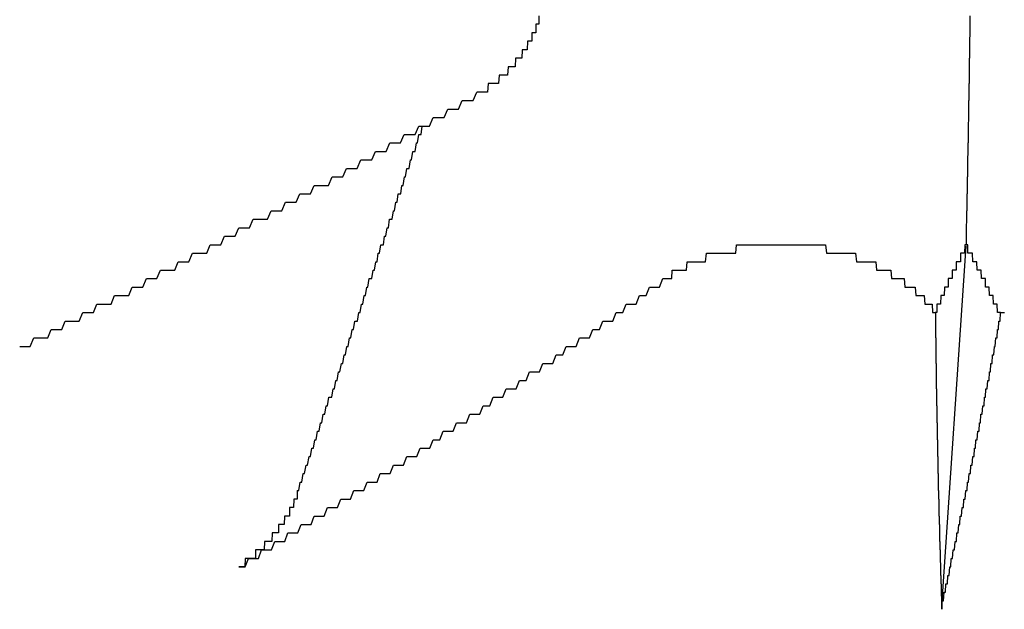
# Model space of a CAD drawing. Extents: x 1107 to 4046, y 937 to 3355.
# Tile 596 of 656: x 2189.418 to 2190.579, y 2701.203 to 2701.899. Entities that reach past the tile are written whole.
import ezdxf

# ---------------------------------------------------------------- set-up
doc = ezdxf.new("R2010")
doc.units = 0
doc.layers.add('KF_VIDA_L___C_REAR', color=7, linetype='CONTINUOUS')

# ---------------------------------------------------------------- blocks, each defined once
blk = doc.blocks.new('KF_VIDA_L___C_REAR')
at = {"layer": 'KF_VIDA_L___C_REAR'}
blk.add_line((3.526091, 1011.993546), (3.555101, 1012.418269), dxfattribs=at)
for points in [[(3.5551, 1012.42, 0), (3.5552, 1012.42, 0), (3.55529, 1012.43, 0), (3.55538, 1012.43, 0), (3.55548, 1012.44, 0), (3.55557, 1012.44, 0), (3.55566, 1012.45, 0), (3.55575, 1012.45, 0), (3.55585, 1012.45, 0), (3.55594, 1012.46, 0), (3.55603, 1012.46, 0), (3.55612, 1012.47, 0), (3.5562, 1012.47, 0), (3.55629, 1012.48, 0), (3.55638, 1012.48, 0), (3.55647, 1012.49, 0), (3.55655, 1012.49, 0), (3.55664, 1012.5, 0), (3.55672, 1012.5, 0), (3.55681, 1012.5, 0), (3.55689, 1012.51, 0), (3.55698, 1012.51, 0), (3.55706, 1012.52, 0), (3.55714, 1012.52, 0), (3.55722, 1012.53, 0), (3.55731, 1012.53, 0), (3.55739, 1012.54, 0), (3.55747, 1012.54, 0), (3.55755, 1012.54, 0), (3.55763, 1012.55, 0), (3.5577, 1012.55, 0), (3.55778, 1012.56, 0), (3.55786, 1012.56, 0), (3.55794, 1012.57, 0), (3.55801, 1012.57, 0), (3.55809, 1012.58, 0), (3.55817, 1012.58, 0), (3.55824, 1012.58, 0), (3.55831, 1012.59, 0), (3.55839, 1012.59, 0), (3.55846, 1012.6, 0), (3.55853, 1012.6, 0), (3.55861, 1012.61, 0), (3.55868, 1012.61, 0), (3.55875, 1012.61, 0), (3.55882, 1012.62, 0), (3.55889, 1012.62, 0), (3.55896, 1012.63, 0), (3.55903, 1012.63, 0), (3.5591, 1012.64, 0), (3.55916, 1012.64, 0), (3.55923, 1012.64, 0), (3.5593, 1012.65, 0), (3.55937, 1012.65, 0), (3.55943, 1012.66, 0), (3.5595, 1012.66, 0), (3.55956, 1012.67, 0), (3.55963, 1012.67, 0), (3.55969, 1012.67, 0), (3.55975, 1012.68, 0), (3.55982, 1012.68, 0), (3.55988, 1012.69, 0)], [(3.05099, 1012.69, 0), (3.05078, 1012.68, 0), (3.05056, 1012.68, 0), (3.05033, 1012.68, 0), (3.05011, 1012.68, 0), (3.04988, 1012.68, 0), (3.04964, 1012.68, 0), (3.04941, 1012.68, 0), (3.04917, 1012.68, 0), (3.04893, 1012.68, 0), (3.04868, 1012.68, 0), (3.04843, 1012.68, 0), (3.04818, 1012.68, 0), (3.04793, 1012.68, 0), (3.04767, 1012.68, 0), (3.04741, 1012.68, 0), (3.04714, 1012.67, 0), (3.04687, 1012.67, 0), (3.0466, 1012.67, 0), (3.04633, 1012.67, 0), (3.04605, 1012.67, 0), (3.04577, 1012.67, 0), (3.04549, 1012.67, 0), (3.0452, 1012.67, 0), (3.04491, 1012.67, 0), (3.04462, 1012.67, 0), (3.04432, 1012.67, 0), (3.04402, 1012.67, 0), (3.04372, 1012.67, 0), (3.04341, 1012.67, 0), (3.0431, 1012.67, 0), (3.04279, 1012.67, 0), (3.04247, 1012.66, 0), (3.04216, 1012.66, 0), (3.04183, 1012.66, 0), (3.04151, 1012.66, 0), (3.04118, 1012.66, 0), (3.04085, 1012.66, 0), (3.04051, 1012.66, 0), (3.04018, 1012.66, 0), (3.03983, 1012.66, 0), (3.03949, 1012.66, 0), (3.03914, 1012.66, 0), (3.03879, 1012.66, 0), (3.03844, 1012.66, 0), (3.03808, 1012.66, 0), (3.03772, 1012.66, 0), (3.03736, 1012.66, 0), (3.03699, 1012.65, 0), (3.03662, 1012.65, 0), (3.03625, 1012.65, 0), (3.03587, 1012.65, 0), (3.03549, 1012.65, 0), (3.03511, 1012.65, 0), (3.03473, 1012.65, 0), (3.03434, 1012.65, 0), (3.03395, 1012.65, 0), (3.03355, 1012.65, 0), (3.03316, 1012.65, 0), (3.03276, 1012.65, 0), (3.03235, 1012.65, 0), (3.03195, 1012.65, 0), (3.03154, 1012.65, 0), (3.03112, 1012.65, 0), (3.03071, 1012.64, 0), (3.03029, 1012.64, 0), (3.02987, 1012.64, 0), (3.02945, 1012.64, 0), (3.02902, 1012.64, 0), (3.02859, 1012.64, 0), (3.02816, 1012.64, 0), (3.02772, 1012.64, 0), (3.02729, 1012.64, 0), (3.02685, 1012.64, 0), (3.0264, 1012.64, 0), (3.02596, 1012.64, 0), (3.02551, 1012.64, 0), (3.02506, 1012.64, 0), (3.02461, 1012.64, 0), (3.02415, 1012.64, 0), (3.02369, 1012.64, 0), (3.02323, 1012.64, 0), (3.02277, 1012.63, 0), (3.0223, 1012.63, 0), (3.02183, 1012.63, 0), (3.02136, 1012.63, 0), (3.02089, 1012.63, 0), (3.02041, 1012.63, 0), (3.01993, 1012.63, 0), (3.01945, 1012.63, 0), (3.01897, 1012.63, 0), (3.01848, 1012.63, 0), (3.01799, 1012.63, 0), (3.0175, 1012.63, 0), (3.01701, 1012.63, 0), (3.01651, 1012.63, 0), (3.01602, 1012.63, 0), (3.01552, 1012.63, 0), (3.01502, 1012.63, 0), (3.01451, 1012.63, 0), (3.01401, 1012.62, 0), (3.0135, 1012.62, 0), (3.01299, 1012.62, 0), (3.01247, 1012.62, 0), (3.01196, 1012.62, 0), (3.01144, 1012.62, 0), (3.01092, 1012.62, 0), (3.0104, 1012.62, 0), (3.00988, 1012.62, 0), (3.00935, 1012.62, 0), (3.00883, 1012.62, 0), (3.0083, 1012.62, 0), (3.00777, 1012.62, 0), (3.00723, 1012.62, 0), (3.0067, 1012.62, 0), (3.00616, 1012.62, 0), (3.00562, 1012.62, 0), (3.00508, 1012.62, 0), (3.00454, 1012.62, 0), (3.004, 1012.62, 0), (3.00345, 1012.61, 0), (3.0029, 1012.61, 0), (3.00235, 1012.61, 0), (3.0018, 1012.61, 0), (3.00125, 1012.61, 0), (3.00069, 1012.61, 0), (3.00014, 1012.61, 0), (2.99958, 1012.61, 0), (2.99902, 1012.61, 0), (2.99846, 1012.61, 0), (2.99789, 1012.61, 0), (2.99733, 1012.61, 0), (2.99676, 1012.61, 0), (2.9962, 1012.61, 0), (2.99563, 1012.61, 0), (2.99505, 1012.61, 0), (2.99448, 1012.61, 0), (2.99391, 1012.61, 0), (2.99333, 1012.61, 0), (2.99276, 1012.61, 0), (2.99218, 1012.61, 0), (2.9916, 1012.61, 0), (2.99102, 1012.61, 0), (2.99044, 1012.6, 0), (2.98985, 1012.6, 0), (2.98927, 1012.6, 0), (2.98868, 1012.6, 0), (2.98809, 1012.6, 0), (2.9875, 1012.6, 0), (2.98691, 1012.6, 0), (2.98632, 1012.6, 0), (2.98572, 1012.6, 0), (2.98512, 1012.6, 0), (2.98452, 1012.6, 0), (2.98392, 1012.6, 0), (2.98331, 1012.6, 0), (2.9827, 1012.6, 0), (2.98209, 1012.6, 0), (2.98147, 1012.6, 0), (2.98085, 1012.6, 0), (2.98023, 1012.6, 0), (2.97961, 1012.6, 0), (2.97899, 1012.6, 0), (2.97836, 1012.6, 0), (2.97773, 1012.6, 0)], [(2.43847, 1012.3, 0), (2.44259, 1012.3, 0), (2.44672, 1012.3, 0), (2.45084, 1012.3, 0), (2.45497, 1012.31, 0), (2.4591, 1012.31, 0), (2.46323, 1012.31, 0), (2.46736, 1012.31, 0), (2.4715, 1012.31, 0), (2.47563, 1012.32, 0), (2.47977, 1012.32, 0), (2.48391, 1012.32, 0), (2.48805, 1012.32, 0), (2.49219, 1012.33, 0), (2.49633, 1012.33, 0), (2.50048, 1012.33, 0), (2.50462, 1012.33, 0), (2.50877, 1012.33, 0), (2.51292, 1012.34, 0), (2.51707, 1012.34, 0), (2.52123, 1012.34, 0), (2.52538, 1012.34, 0), (2.52954, 1012.35, 0), (2.53369, 1012.35, 0), (2.53785, 1012.35, 0), (2.54201, 1012.35, 0), (2.54618, 1012.35, 0), (2.55034, 1012.36, 0), (2.5545, 1012.36, 0), (2.55867, 1012.36, 0), (2.56284, 1012.36, 0), (2.56701, 1012.36, 0), (2.57118, 1012.37, 0), (2.57535, 1012.37, 0), (2.57953, 1012.37, 0), (2.5837, 1012.37, 0), (2.58788, 1012.38, 0), (2.59206, 1012.38, 0), (2.59624, 1012.38, 0), (2.60042, 1012.38, 0), (2.6046, 1012.39, 0), (2.60878, 1012.39, 0), (2.61297, 1012.39, 0), (2.61716, 1012.39, 0), (2.62135, 1012.39, 0), (2.62553, 1012.4, 0), (2.62973, 1012.4, 0), (2.63392, 1012.4, 0), (2.63811, 1012.4, 0), (2.64231, 1012.41, 0), (2.64651, 1012.41, 0), (2.6507, 1012.41, 0), (2.6549, 1012.41, 0), (2.6591, 1012.41, 0), (2.66331, 1012.42, 0), (2.66751, 1012.42, 0), (2.67172, 1012.42, 0), (2.67592, 1012.42, 0), (2.68013, 1012.43, 0), (2.68434, 1012.43, 0), (2.68855, 1012.43, 0), (2.69276, 1012.43, 0), (2.69697, 1012.44, 0), (2.70119, 1012.44, 0), (2.7054, 1012.44, 0), (2.70962, 1012.44, 0), (2.71384, 1012.45, 0), (2.71806, 1012.45, 0), (2.72228, 1012.45, 0), (2.7265, 1012.45, 0), (2.73073, 1012.45, 0), (2.73495, 1012.46, 0), (2.73918, 1012.46, 0), (2.7434, 1012.46, 0), (2.74763, 1012.46, 0), (2.75186, 1012.47, 0), (2.75609, 1012.47, 0), (2.76033, 1012.47, 0), (2.76456, 1012.47, 0), (2.7688, 1012.48, 0), (2.77303, 1012.48, 0), (2.77727, 1012.48, 0), (2.78151, 1012.48, 0), (2.78575, 1012.49, 0), (2.78999, 1012.49, 0), (2.79423, 1012.49, 0), (2.79848, 1012.49, 0), (2.80272, 1012.49, 0), (2.80697, 1012.5, 0), (2.81121, 1012.5, 0), (2.81546, 1012.5, 0), (2.81971, 1012.5, 0), (2.82396, 1012.51, 0), (2.82821, 1012.51, 0), (2.83247, 1012.51, 0), (2.83672, 1012.51, 0), (2.84098, 1012.52, 0), (2.84523, 1012.52, 0), (2.84949, 1012.52, 0), (2.85375, 1012.52, 0), (2.85801, 1012.53, 0), (2.86227, 1012.53, 0), (2.86653, 1012.53, 0), (2.8708, 1012.53, 0), (2.87506, 1012.54, 0), (2.87933, 1012.54, 0), (2.88359, 1012.54, 0), (2.88786, 1012.54, 0), (2.89213, 1012.55, 0), (2.8964, 1012.55, 0), (2.90067, 1012.55, 0), (2.90494, 1012.55, 0), (2.90921, 1012.56, 0), (2.91349, 1012.56, 0), (2.91776, 1012.56, 0), (2.92204, 1012.56, 0), (2.92632, 1012.57, 0), (2.9306, 1012.57, 0), (2.93488, 1012.57, 0), (2.93916, 1012.57, 0), (2.94344, 1012.58, 0), (2.94772, 1012.58, 0), (2.952, 1012.58, 0), (2.95629, 1012.58, 0), (2.96057, 1012.59, 0), (2.96486, 1012.59, 0), (2.96915, 1012.59, 0), (2.97344, 1012.59, 0), (2.97773, 1012.6, 0)], [(2.76594, 1012.13, 0), (2.76769, 1012.13, 0), (2.76942, 1012.14, 0), (2.77116, 1012.14, 0), (2.77288, 1012.15, 0), (2.77461, 1012.15, 0), (2.77633, 1012.16, 0), (2.77804, 1012.16, 0), (2.77975, 1012.17, 0), (2.78146, 1012.17, 0), (2.78316, 1012.18, 0), (2.78486, 1012.18, 0), (2.78655, 1012.19, 0), (2.78824, 1012.19, 0), (2.78992, 1012.2, 0), (2.7916, 1012.2, 0), (2.79328, 1012.21, 0), (2.79495, 1012.21, 0), (2.79661, 1012.22, 0), (2.79828, 1012.22, 0), (2.79994, 1012.23, 0), (2.80159, 1012.23, 0), (2.80324, 1012.24, 0), (2.80489, 1012.24, 0), (2.80653, 1012.24, 0), (2.80816, 1012.25, 0), (2.8098, 1012.25, 0), (2.81143, 1012.26, 0), (2.81305, 1012.26, 0), (2.81467, 1012.27, 0), (2.81629, 1012.27, 0), (2.8179, 1012.28, 0), (2.81951, 1012.28, 0), (2.82112, 1012.29, 0), (2.82272, 1012.29, 0), (2.82432, 1012.3, 0), (2.82591, 1012.3, 0), (2.8275, 1012.31, 0), (2.82908, 1012.31, 0), (2.83066, 1012.32, 0), (2.83224, 1012.32, 0), (2.83381, 1012.33, 0), (2.83538, 1012.33, 0), (2.83695, 1012.33, 0), (2.83851, 1012.34, 0), (2.84007, 1012.34, 0), (2.84162, 1012.35, 0), (2.84317, 1012.35, 0), (2.84472, 1012.36, 0), (2.84626, 1012.36, 0), (2.8478, 1012.37, 0), (2.84934, 1012.37, 0), (2.85087, 1012.38, 0), (2.85239, 1012.38, 0), (2.85392, 1012.38, 0), (2.85544, 1012.39, 0), (2.85696, 1012.39, 0), (2.85847, 1012.4, 0), (2.85998, 1012.4, 0), (2.86148, 1012.41, 0), (2.86298, 1012.41, 0), (2.86448, 1012.42, 0), (2.86598, 1012.42, 0), (2.86747, 1012.42, 0), (2.86896, 1012.43, 0), (2.87044, 1012.43, 0), (2.87192, 1012.44, 0), (2.8734, 1012.44, 0), (2.87487, 1012.45, 0), (2.87634, 1012.45, 0), (2.87781, 1012.45, 0), (2.87927, 1012.46, 0), (2.88073, 1012.46, 0), (2.88218, 1012.47, 0), (2.88364, 1012.47, 0), (2.88509, 1012.48, 0), (2.88653, 1012.48, 0), (2.88797, 1012.48, 0), (2.88941, 1012.49, 0), (2.89085, 1012.49, 0), (2.89228, 1012.5, 0), (2.89371, 1012.5, 0), (2.89513, 1012.51, 0), (2.89655, 1012.51, 0), (2.89797, 1012.51, 0), (2.89939, 1012.52, 0), (2.9008, 1012.52, 0), (2.90221, 1012.53, 0), (2.90361, 1012.53, 0), (2.90502, 1012.53, 0), (2.90641, 1012.54, 0), (2.90781, 1012.54, 0), (2.9092, 1012.55, 0), (2.91059, 1012.55, 0), (2.91198, 1012.55, 0), (2.91336, 1012.56, 0)], [(3.19722, 1012.38, 0), (3.19789, 1012.38, 0), (3.19856, 1012.38, 0), (3.19923, 1012.38, 0), (3.19991, 1012.38, 0), (3.20059, 1012.38, 0), (3.20127, 1012.38, 0), (3.20196, 1012.38, 0), (3.20266, 1012.38, 0), (3.20335, 1012.38, 0), (3.20405, 1012.38, 0), (3.20476, 1012.38, 0), (3.20546, 1012.38, 0), (3.20618, 1012.38, 0), (3.20689, 1012.38, 0), (3.20761, 1012.38, 0), (3.20833, 1012.39, 0), (3.20906, 1012.39, 0), (3.20979, 1012.39, 0), (3.21052, 1012.39, 0), (3.21126, 1012.39, 0), (3.212, 1012.39, 0), (3.21274, 1012.39, 0), (3.21349, 1012.39, 0), (3.21424, 1012.39, 0), (3.21499, 1012.39, 0), (3.21575, 1012.39, 0), (3.21651, 1012.39, 0), (3.21728, 1012.39, 0), (3.21804, 1012.39, 0), (3.21881, 1012.39, 0), (3.21959, 1012.39, 0), (3.22037, 1012.39, 0), (3.22115, 1012.39, 0), (3.22193, 1012.39, 0), (3.22272, 1012.39, 0), (3.22351, 1012.39, 0), (3.2243, 1012.39, 0), (3.2251, 1012.39, 0), (3.22589, 1012.4, 0), (3.2267, 1012.4, 0), (3.2275, 1012.4, 0), (3.22831, 1012.4, 0), (3.22912, 1012.4, 0), (3.22993, 1012.4, 0), (3.23075, 1012.4, 0), (3.23157, 1012.4, 0), (3.23239, 1012.4, 0), (3.23322, 1012.4, 0), (3.23405, 1012.4, 0), (3.23488, 1012.4, 0), (3.23571, 1012.4, 0), (3.23655, 1012.4, 0), (3.23739, 1012.4, 0), (3.23823, 1012.4, 0), (3.23907, 1012.4, 0), (3.23992, 1012.4, 0), (3.24077, 1012.4, 0), (3.24162, 1012.4, 0), (3.24247, 1012.4, 0), (3.24333, 1012.4, 0), (3.24419, 1012.4, 0), (3.24505, 1012.4, 0), (3.24592, 1012.4, 0), (3.24678, 1012.4, 0), (3.24765, 1012.4, 0), (3.24852, 1012.41, 0), (3.2494, 1012.41, 0), (3.25027, 1012.41, 0), (3.25115, 1012.41, 0), (3.25203, 1012.41, 0), (3.25291, 1012.41, 0), (3.2538, 1012.41, 0), (3.25469, 1012.41, 0), (3.25557, 1012.41, 0), (3.25647, 1012.41, 0), (3.25736, 1012.41, 0), (3.25825, 1012.41, 0), (3.25915, 1012.41, 0), (3.26005, 1012.41, 0), (3.26095, 1012.41, 0), (3.26186, 1012.41, 0), (3.26276, 1012.41, 0), (3.26367, 1012.41, 0), (3.26458, 1012.41, 0), (3.26549, 1012.41, 0), (3.2664, 1012.41, 0), (3.26731, 1012.41, 0), (3.26823, 1012.41, 0), (3.26915, 1012.41, 0), (3.27007, 1012.41, 0), (3.27099, 1012.41, 0), (3.27191, 1012.41, 0), (3.27284, 1012.41, 0), (3.27376, 1012.41, 0), (3.27469, 1012.41, 0), (3.27562, 1012.41, 0), (3.27655, 1012.41, 0), (3.27748, 1012.41, 0), (3.27841, 1012.41, 0), (3.27934, 1012.41, 0), (3.28028, 1012.41, 0), (3.28122, 1012.41, 0), (3.28215, 1012.41, 0), (3.28309, 1012.41, 0), (3.28403, 1012.42, 0), (3.28497, 1012.42, 0), (3.28591, 1012.42, 0), (3.28686, 1012.42, 0), (3.2878, 1012.42, 0), (3.28875, 1012.42, 0), (3.28969, 1012.42, 0), (3.29064, 1012.42, 0), (3.29158, 1012.42, 0), (3.29253, 1012.42, 0), (3.29348, 1012.42, 0), (3.29443, 1012.42, 0), (3.29538, 1012.42, 0), (3.29633, 1012.42, 0), (3.29728, 1012.42, 0), (3.29823, 1012.42, 0), (3.29918, 1012.42, 0), (3.30014, 1012.42, 0), (3.30109, 1012.42, 0), (3.30204, 1012.42, 0), (3.30299, 1012.42, 0), (3.30395, 1012.42, 0), (3.3049, 1012.42, 0), (3.30586, 1012.42, 0), (3.30681, 1012.42, 0), (3.30776, 1012.42, 0), (3.30872, 1012.42, 0), (3.30967, 1012.42, 0), (3.31063, 1012.42, 0), (3.31158, 1012.42, 0), (3.31254, 1012.42, 0), (3.31349, 1012.42, 0), (3.31445, 1012.42, 0), (3.3154, 1012.42, 0), (3.31635, 1012.42, 0), (3.31731, 1012.42, 0), (3.31826, 1012.42, 0), (3.31921, 1012.42, 0), (3.32016, 1012.42, 0), (3.32112, 1012.42, 0), (3.32207, 1012.42, 0), (3.32302, 1012.42, 0), (3.32397, 1012.42, 0), (3.32492, 1012.42, 0), (3.32587, 1012.42, 0), (3.32682, 1012.42, 0), (3.32777, 1012.42, 0), (3.32871, 1012.42, 0), (3.32966, 1012.42, 0), (3.33061, 1012.42, 0), (3.33155, 1012.42, 0), (3.33249, 1012.42, 0), (3.33344, 1012.42, 0), (3.33438, 1012.42, 0), (3.33532, 1012.42, 0), (3.33626, 1012.42, 0), (3.3372, 1012.42, 0), (3.33814, 1012.42, 0), (3.33907, 1012.42, 0), (3.34001, 1012.42, 0), (3.34094, 1012.42, 0), (3.34188, 1012.42, 0), (3.34281, 1012.42, 0), (3.34374, 1012.42, 0), (3.34467, 1012.42, 0), (3.3456, 1012.42, 0), (3.34652, 1012.42, 0), (3.34745, 1012.42, 0), (3.34838, 1012.42, 0), (3.34931, 1012.42, 0), (3.35024, 1012.42, 0), (3.35118, 1012.42, 0), (3.35211, 1012.42, 0), (3.35305, 1012.42, 0), (3.35398, 1012.42, 0), (3.35492, 1012.42, 0), (3.35586, 1012.42, 0), (3.3568, 1012.42, 0), (3.35774, 1012.42, 0), (3.35868, 1012.42, 0), (3.35963, 1012.42, 0), (3.36057, 1012.42, 0), (3.36151, 1012.42, 0), (3.36246, 1012.42, 0), (3.3634, 1012.42, 0), (3.36435, 1012.42, 0), (3.3653, 1012.42, 0), (3.36625, 1012.42, 0), (3.36719, 1012.42, 0), (3.36814, 1012.42, 0), (3.36909, 1012.42, 0), (3.37004, 1012.42, 0), (3.37099, 1012.42, 0), (3.37194, 1012.42, 0), (3.3729, 1012.42, 0), (3.37385, 1012.42, 0), (3.3748, 1012.42, 0), (3.37575, 1012.42, 0), (3.3767, 1012.42, 0), (3.37766, 1012.42, 0), (3.37861, 1012.42, 0), (3.37956, 1012.42, 0), (3.38051, 1012.42, 0), (3.38147, 1012.42, 0), (3.38242, 1012.42, 0), (3.38337, 1012.42, 0), (3.38432, 1012.42, 0), (3.38527, 1012.42, 0), (3.38623, 1012.42, 0), (3.38718, 1012.42, 0), (3.38813, 1012.42, 0), (3.38908, 1012.42, 0), (3.39003, 1012.41, 0), (3.39098, 1012.41, 0), (3.39193, 1012.41, 0), (3.39288, 1012.41, 0), (3.39383, 1012.41, 0), (3.39478, 1012.41, 0), (3.39573, 1012.41, 0), (3.39667, 1012.41, 0), (3.39762, 1012.41, 0), (3.39856, 1012.41, 0), (3.39951, 1012.41, 0), (3.40045, 1012.41, 0), (3.4014, 1012.41, 0), (3.40234, 1012.41, 0), (3.40328, 1012.41, 0), (3.40422, 1012.41, 0), (3.40516, 1012.41, 0), (3.4061, 1012.41, 0), (3.40704, 1012.41, 0), (3.40797, 1012.41, 0), (3.40891, 1012.41, 0), (3.40984, 1012.41, 0), (3.41077, 1012.41, 0), (3.4117, 1012.41, 0), (3.41263, 1012.41, 0), (3.41356, 1012.41, 0), (3.41449, 1012.41, 0), (3.41542, 1012.41, 0), (3.41634, 1012.41, 0), (3.41726, 1012.41, 0), (3.41818, 1012.41, 0), (3.4191, 1012.41, 0), (3.42002, 1012.41, 0), (3.42094, 1012.41, 0), (3.42185, 1012.41, 0), (3.42277, 1012.41, 0), (3.42368, 1012.41, 0), (3.42459, 1012.41, 0), (3.42549, 1012.4, 0), (3.4264, 1012.4, 0), (3.4273, 1012.4, 0), (3.4282, 1012.4, 0), (3.4291, 1012.4, 0), (3.43, 1012.4, 0), (3.4309, 1012.4, 0), (3.43179, 1012.4, 0), (3.43268, 1012.4, 0), (3.43357, 1012.4, 0), (3.43446, 1012.4, 0), (3.43534, 1012.4, 0), (3.43622, 1012.4, 0), (3.4371, 1012.4, 0), (3.43798, 1012.4, 0), (3.43886, 1012.4, 0), (3.43973, 1012.4, 0), (3.4406, 1012.4, 0), (3.44147, 1012.4, 0), (3.44234, 1012.4, 0), (3.4432, 1012.4, 0), (3.44406, 1012.4, 0), (3.44492, 1012.4, 0), (3.44578, 1012.4, 0), (3.44663, 1012.4, 0), (3.44748, 1012.4, 0), (3.44833, 1012.4, 0), (3.44918, 1012.39, 0), (3.45002, 1012.39, 0), (3.45086, 1012.39, 0), (3.4517, 1012.39, 0), (3.45254, 1012.39, 0), (3.45337, 1012.39, 0), (3.4542, 1012.39, 0), (3.45503, 1012.39, 0), (3.45585, 1012.39, 0), (3.45668, 1012.39, 0), (3.45749, 1012.39, 0), (3.45831, 1012.39, 0), (3.45912, 1012.39, 0), (3.45993, 1012.39, 0), (3.46074, 1012.39, 0), (3.46155, 1012.39, 0), (3.46235, 1012.39, 0), (3.46314, 1012.39, 0), (3.46394, 1012.39, 0), (3.46473, 1012.39, 0), (3.46552, 1012.39, 0), (3.46631, 1012.39, 0), (3.46709, 1012.38, 0), (3.46787, 1012.38, 0), (3.46864, 1012.38, 0), (3.46942, 1012.38, 0), (3.47019, 1012.38, 0), (3.47095, 1012.38, 0), (3.47171, 1012.38, 0), (3.47247, 1012.38, 0), (3.47323, 1012.38, 0), (3.47398, 1012.38, 0), (3.47473, 1012.38, 0), (3.47548, 1012.38, 0), (3.47622, 1012.38, 0), (3.47696, 1012.38, 0), (3.47769, 1012.38, 0), (3.47842, 1012.38, 0), (3.47915, 1012.38, 0), (3.47988, 1012.38, 0), (3.4806, 1012.38, 0), (3.48131, 1012.38, 0), (3.48203, 1012.38, 0), (3.48274, 1012.37, 0), (3.48344, 1012.37, 0), (3.48414, 1012.37, 0), (3.48484, 1012.37, 0), (3.48554, 1012.37, 0), (3.48623, 1012.37, 0), (3.48691, 1012.37, 0), (3.4876, 1012.37, 0), (3.48827, 1012.37, 0), (3.48895, 1012.37, 0), (3.48962, 1012.37, 0), (3.49029, 1012.37, 0), (3.49095, 1012.37, 0), (3.49161, 1012.37, 0), (3.49226, 1012.37, 0), (3.49291, 1012.37, 0), (3.49356, 1012.37, 0), (3.49421, 1012.37, 0), (3.49486, 1012.37, 0), (3.4955, 1012.36, 0), (3.49614, 1012.36, 0), (3.49678, 1012.36, 0), (3.49742, 1012.36, 0), (3.49805, 1012.36, 0), (3.49868, 1012.36, 0), (3.49931, 1012.36, 0), (3.49994, 1012.36, 0), (3.50057, 1012.36, 0), (3.50119, 1012.36, 0), (3.50181, 1012.36, 0), (3.50243, 1012.36, 0), (3.50305, 1012.36, 0), (3.50366, 1012.36, 0), (3.50427, 1012.36, 0), (3.50488, 1012.36, 0), (3.50548, 1012.36, 0), (3.50609, 1012.35, 0), (3.50669, 1012.35, 0), (3.50729, 1012.35, 0), (3.50788, 1012.35, 0), (3.50847, 1012.35, 0), (3.50906, 1012.35, 0), (3.50965, 1012.35, 0), (3.51023, 1012.35, 0), (3.51081, 1012.35, 0), (3.51139, 1012.35, 0), (3.51196, 1012.35, 0), (3.51254, 1012.35, 0), (3.5131, 1012.35, 0), (3.51367, 1012.35, 0), (3.51423, 1012.35, 0), (3.51479, 1012.35, 0), (3.51535, 1012.34, 0), (3.5159, 1012.34, 0), (3.51645, 1012.34, 0), (3.51699, 1012.34, 0), (3.51754, 1012.34, 0), (3.51808, 1012.34, 0), (3.51861, 1012.34, 0)], [(3.5551, 1012.42, 0), (3.55486, 1012.42, 0), (3.55462, 1012.42, 0), (3.55438, 1012.42, 0), (3.55414, 1012.42, 0), (3.5539, 1012.42, 0), (3.55366, 1012.42, 0), (3.55341, 1012.42, 0), (3.55317, 1012.41, 0), (3.55293, 1012.41, 0), (3.55268, 1012.41, 0), (3.55243, 1012.41, 0), (3.55219, 1012.41, 0), (3.55194, 1012.41, 0), (3.55169, 1012.41, 0), (3.55144, 1012.41, 0), (3.55119, 1012.41, 0), (3.55094, 1012.41, 0), (3.55069, 1012.41, 0), (3.55043, 1012.41, 0), (3.55018, 1012.41, 0), (3.54993, 1012.41, 0), (3.54967, 1012.41, 0), (3.54942, 1012.41, 0), (3.54916, 1012.41, 0), (3.5489, 1012.41, 0), (3.54864, 1012.41, 0), (3.54839, 1012.41, 0), (3.54813, 1012.4, 0), (3.54787, 1012.4, 0), (3.5476, 1012.4, 0), (3.54734, 1012.4, 0), (3.54708, 1012.4, 0), (3.54682, 1012.4, 0), (3.54655, 1012.4, 0), (3.54629, 1012.4, 0), (3.54602, 1012.4, 0), (3.54576, 1012.4, 0), (3.54549, 1012.4, 0), (3.54522, 1012.4, 0), (3.54495, 1012.4, 0), (3.54468, 1012.4, 0), (3.54441, 1012.4, 0), (3.54414, 1012.4, 0), (3.54387, 1012.4, 0), (3.5436, 1012.4, 0), (3.54332, 1012.4, 0), (3.54305, 1012.39, 0), (3.54278, 1012.39, 0), (3.5425, 1012.39, 0), (3.54223, 1012.39, 0), (3.54195, 1012.39, 0), (3.54167, 1012.39, 0), (3.54139, 1012.39, 0), (3.54111, 1012.39, 0), (3.54083, 1012.39, 0), (3.54055, 1012.39, 0), (3.54027, 1012.39, 0), (3.53999, 1012.39, 0), (3.53971, 1012.39, 0), (3.53943, 1012.39, 0), (3.53914, 1012.39, 0), (3.53886, 1012.39, 0), (3.53857, 1012.39, 0), (3.53829, 1012.38, 0), (3.538, 1012.38, 0), (3.53771, 1012.38, 0), (3.53742, 1012.38, 0), (3.53714, 1012.38, 0), (3.53685, 1012.38, 0), (3.53656, 1012.38, 0), (3.53627, 1012.38, 0), (3.53597, 1012.38, 0), (3.53568, 1012.38, 0), (3.53539, 1012.38, 0), (3.5351, 1012.38, 0), (3.5348, 1012.38, 0), (3.53451, 1012.38, 0), (3.53421, 1012.38, 0), (3.53391, 1012.38, 0), (3.53362, 1012.37, 0), (3.53332, 1012.37, 0), (3.53302, 1012.37, 0), (3.53272, 1012.37, 0), (3.53242, 1012.37, 0), (3.53212, 1012.37, 0), (3.53182, 1012.37, 0), (3.53152, 1012.37, 0), (3.53122, 1012.37, 0), (3.53092, 1012.37, 0), (3.53061, 1012.37, 0), (3.53031, 1012.37, 0), (3.53, 1012.37, 0), (3.5297, 1012.37, 0), (3.52939, 1012.37, 0), (3.52908, 1012.36, 0), (3.52878, 1012.36, 0), (3.52847, 1012.36, 0), (3.52816, 1012.36, 0), (3.52785, 1012.36, 0), (3.52754, 1012.36, 0), (3.52723, 1012.36, 0), (3.52692, 1012.36, 0), (3.52661, 1012.36, 0), (3.5263, 1012.36, 0), (3.52598, 1012.36, 0), (3.52567, 1012.36, 0), (3.52535, 1012.36, 0), (3.52504, 1012.36, 0), (3.52472, 1012.35, 0), (3.52441, 1012.35, 0), (3.52409, 1012.35, 0), (3.52377, 1012.35, 0), (3.52345, 1012.35, 0), (3.52314, 1012.35, 0), (3.52282, 1012.35, 0), (3.5225, 1012.35, 0), (3.52218, 1012.35, 0), (3.52186, 1012.35, 0), (3.52153, 1012.35, 0), (3.52121, 1012.35, 0), (3.52089, 1012.35, 0), (3.52056, 1012.35, 0), (3.52024, 1012.34, 0), (3.51992, 1012.34, 0), (3.51959, 1012.34, 0), (3.51926, 1012.34, 0), (3.51894, 1012.34, 0), (3.51861, 1012.34, 0)], [(3.59562, 1012.34, 0), (3.59527, 1012.34, 0), (3.59491, 1012.34, 0), (3.59456, 1012.34, 0), (3.59421, 1012.34, 0), (3.59386, 1012.34, 0), (3.59351, 1012.34, 0), (3.59316, 1012.34, 0), (3.59281, 1012.34, 0), (3.59246, 1012.34, 0), (3.59212, 1012.34, 0), (3.59177, 1012.34, 0), (3.59142, 1012.35, 0), (3.59108, 1012.35, 0), (3.59073, 1012.35, 0), (3.59038, 1012.35, 0), (3.59004, 1012.35, 0), (3.58969, 1012.35, 0), (3.58935, 1012.35, 0), (3.58901, 1012.35, 0), (3.58866, 1012.35, 0), (3.58832, 1012.35, 0), (3.58798, 1012.35, 0), (3.58764, 1012.35, 0), (3.5873, 1012.35, 0), (3.58696, 1012.36, 0), (3.58662, 1012.36, 0), (3.58628, 1012.36, 0), (3.58594, 1012.36, 0), (3.5856, 1012.36, 0), (3.58526, 1012.36, 0), (3.58493, 1012.36, 0), (3.58459, 1012.36, 0), (3.58425, 1012.36, 0), (3.58392, 1012.36, 0), (3.58358, 1012.36, 0), (3.58325, 1012.36, 0), (3.58292, 1012.36, 0), (3.58258, 1012.36, 0), (3.58225, 1012.37, 0), (3.58192, 1012.37, 0), (3.58159, 1012.37, 0), (3.58126, 1012.37, 0), (3.58092, 1012.37, 0), (3.58059, 1012.37, 0), (3.58027, 1012.37, 0), (3.57994, 1012.37, 0), (3.57961, 1012.37, 0), (3.57928, 1012.37, 0), (3.57895, 1012.37, 0), (3.57863, 1012.37, 0), (3.5783, 1012.37, 0), (3.57798, 1012.37, 0), (3.57765, 1012.38, 0), (3.57733, 1012.38, 0), (3.577, 1012.38, 0), (3.57668, 1012.38, 0), (3.57636, 1012.38, 0), (3.57604, 1012.38, 0), (3.57572, 1012.38, 0), (3.57539, 1012.38, 0), (3.57507, 1012.38, 0), (3.57476, 1012.38, 0), (3.57444, 1012.38, 0), (3.57412, 1012.38, 0), (3.5738, 1012.38, 0), (3.57348, 1012.38, 0), (3.57317, 1012.38, 0), (3.57285, 1012.39, 0), (3.57254, 1012.39, 0), (3.57222, 1012.39, 0), (3.57191, 1012.39, 0), (3.5716, 1012.39, 0), (3.57128, 1012.39, 0), (3.57097, 1012.39, 0), (3.57066, 1012.39, 0), (3.57035, 1012.39, 0), (3.57004, 1012.39, 0), (3.56973, 1012.39, 0), (3.56942, 1012.39, 0), (3.56911, 1012.39, 0), (3.5688, 1012.39, 0), (3.5685, 1012.39, 0), (3.56819, 1012.39, 0), (3.56788, 1012.39, 0), (3.56758, 1012.4, 0), (3.56728, 1012.4, 0), (3.56697, 1012.4, 0), (3.56667, 1012.4, 0), (3.56637, 1012.4, 0), (3.56606, 1012.4, 0), (3.56576, 1012.4, 0), (3.56546, 1012.4, 0), (3.56516, 1012.4, 0), (3.56486, 1012.4, 0), (3.56457, 1012.4, 0), (3.56427, 1012.4, 0), (3.56397, 1012.4, 0), (3.56367, 1012.4, 0), (3.56338, 1012.4, 0), (3.56308, 1012.4, 0), (3.56279, 1012.4, 0), (3.5625, 1012.41, 0), (3.5622, 1012.41, 0), (3.56191, 1012.41, 0), (3.56162, 1012.41, 0), (3.56133, 1012.41, 0), (3.56104, 1012.41, 0), (3.56075, 1012.41, 0), (3.56046, 1012.41, 0), (3.56017, 1012.41, 0), (3.55988, 1012.41, 0), (3.5596, 1012.41, 0), (3.55931, 1012.41, 0), (3.55902, 1012.41, 0), (3.55874, 1012.41, 0), (3.55845, 1012.41, 0), (3.55817, 1012.41, 0), (3.55789, 1012.41, 0), (3.55761, 1012.41, 0), (3.55733, 1012.41, 0), (3.55704, 1012.41, 0), (3.55676, 1012.42, 0), (3.55649, 1012.42, 0), (3.55621, 1012.42, 0), (3.55593, 1012.42, 0), (3.55565, 1012.42, 0), (3.55538, 1012.42, 0), (3.5551, 1012.42, 0)], [(3.59562, 1012.34, 0), (3.59616, 1012.34, 0), (3.59671, 1012.34, 0), (3.59726, 1012.34, 0), (3.59781, 1012.34, 0), (3.59837, 1012.34, 0), (3.59892, 1012.34, 0), (3.59948, 1012.34, 0), (3.60004, 1012.34, 0)], [(2.6968, 1012.04, 0), (2.70067, 1012.04, 0), (2.70454, 1012.04, 0), (2.70841, 1012.05, 0), (2.71228, 1012.05, 0), (2.71615, 1012.05, 0), (2.72002, 1012.05, 0), (2.7239, 1012.06, 0), (2.72777, 1012.06, 0), (2.73165, 1012.06, 0), (2.73553, 1012.06, 0), (2.7394, 1012.07, 0), (2.74328, 1012.07, 0), (2.74716, 1012.07, 0), (2.75104, 1012.07, 0), (2.75492, 1012.08, 0), (2.7588, 1012.08, 0), (2.76268, 1012.08, 0), (2.76657, 1012.08, 0), (2.77045, 1012.09, 0), (2.77433, 1012.09, 0), (2.77822, 1012.09, 0), (2.78211, 1012.09, 0), (2.78599, 1012.1, 0), (2.78988, 1012.1, 0), (2.79377, 1012.1, 0), (2.79766, 1012.1, 0), (2.80154, 1012.11, 0), (2.80543, 1012.11, 0), (2.80933, 1012.11, 0), (2.81322, 1012.11, 0), (2.81711, 1012.12, 0), (2.821, 1012.12, 0), (2.8249, 1012.12, 0), (2.82879, 1012.12, 0), (2.83269, 1012.13, 0), (2.83658, 1012.13, 0), (2.84048, 1012.13, 0), (2.84437, 1012.13, 0), (2.84827, 1012.14, 0), (2.85217, 1012.14, 0), (2.85607, 1012.14, 0), (2.85997, 1012.14, 0), (2.86387, 1012.15, 0), (2.86777, 1012.15, 0), (2.87167, 1012.15, 0), (2.87557, 1012.15, 0), (2.87948, 1012.16, 0), (2.88338, 1012.16, 0), (2.88728, 1012.16, 0), (2.89119, 1012.16, 0), (2.89509, 1012.17, 0), (2.899, 1012.17, 0), (2.90291, 1012.17, 0), (2.90681, 1012.17, 0), (2.91072, 1012.18, 0), (2.91463, 1012.18, 0), (2.91854, 1012.18, 0), (2.92245, 1012.18, 0), (2.92636, 1012.19, 0), (2.93027, 1012.19, 0), (2.93418, 1012.19, 0), (2.93809, 1012.2, 0), (2.942, 1012.2, 0), (2.94591, 1012.2, 0), (2.94983, 1012.2, 0), (2.95374, 1012.21, 0), (2.95765, 1012.21, 0), (2.96157, 1012.21, 0), (2.96548, 1012.21, 0), (2.9694, 1012.22, 0), (2.97332, 1012.22, 0), (2.97723, 1012.22, 0), (2.98115, 1012.22, 0), (2.98507, 1012.23, 0), (2.98899, 1012.23, 0), (2.9929, 1012.23, 0), (2.99682, 1012.24, 0), (3.00074, 1012.24, 0), (3.00466, 1012.24, 0), (3.00858, 1012.24, 0), (3.0125, 1012.25, 0), (3.01643, 1012.25, 0), (3.02035, 1012.25, 0), (3.02427, 1012.25, 0), (3.02819, 1012.26, 0), (3.03212, 1012.26, 0), (3.03604, 1012.26, 0), (3.03996, 1012.27, 0), (3.04389, 1012.27, 0), (3.04781, 1012.27, 0), (3.05174, 1012.27, 0), (3.05567, 1012.28, 0), (3.05959, 1012.28, 0), (3.06352, 1012.28, 0), (3.06745, 1012.28, 0), (3.07137, 1012.29, 0), (3.0753, 1012.29, 0), (3.07923, 1012.29, 0), (3.08316, 1012.3, 0), (3.08709, 1012.3, 0), (3.09101, 1012.3, 0), (3.09494, 1012.3, 0), (3.09887, 1012.31, 0), (3.1028, 1012.31, 0), (3.10674, 1012.31, 0), (3.11067, 1012.31, 0), (3.1146, 1012.32, 0), (3.11853, 1012.32, 0), (3.12246, 1012.32, 0), (3.12639, 1012.33, 0), (3.13033, 1012.33, 0), (3.13426, 1012.33, 0), (3.13819, 1012.33, 0), (3.14213, 1012.34, 0), (3.14606, 1012.34, 0), (3.14999, 1012.34, 0), (3.15393, 1012.35, 0), (3.15786, 1012.35, 0), (3.1618, 1012.35, 0), (3.16573, 1012.35, 0), (3.16967, 1012.36, 0), (3.1736, 1012.36, 0), (3.17754, 1012.36, 0), (3.18148, 1012.37, 0), (3.18541, 1012.37, 0), (3.18935, 1012.37, 0), (3.19329, 1012.37, 0), (3.19722, 1012.38, 0)], [(3.51861, 1012.34, 0), (3.51864, 1012.34, 0), (3.51867, 1012.34, 0), (3.51871, 1012.33, 0), (3.51874, 1012.33, 0), (3.51877, 1012.33, 0), (3.5188, 1012.32, 0), (3.51884, 1012.32, 0), (3.51887, 1012.32, 0), (3.5189, 1012.32, 0), (3.51894, 1012.31, 0), (3.51897, 1012.31, 0), (3.51901, 1012.31, 0), (3.51905, 1012.3, 0), (3.51908, 1012.3, 0), (3.51912, 1012.3, 0), (3.51916, 1012.3, 0), (3.51919, 1012.29, 0), (3.51923, 1012.29, 0), (3.51927, 1012.29, 0), (3.51931, 1012.28, 0), (3.51935, 1012.28, 0), (3.51939, 1012.28, 0), (3.51943, 1012.28, 0), (3.51947, 1012.27, 0), (3.51951, 1012.27, 0), (3.51955, 1012.27, 0), (3.5196, 1012.27, 0), (3.51964, 1012.26, 0), (3.51968, 1012.26, 0), (3.51972, 1012.26, 0), (3.51977, 1012.25, 0), (3.51981, 1012.25, 0), (3.51986, 1012.25, 0), (3.5199, 1012.25, 0), (3.51995, 1012.24, 0), (3.51999, 1012.24, 0), (3.52004, 1012.24, 0), (3.52009, 1012.24, 0), (3.52014, 1012.23, 0), (3.52018, 1012.23, 0), (3.52023, 1012.23, 0), (3.52028, 1012.22, 0), (3.52033, 1012.22, 0), (3.52038, 1012.22, 0), (3.52043, 1012.22, 0), (3.52048, 1012.21, 0), (3.52053, 1012.21, 0), (3.52058, 1012.21, 0), (3.52063, 1012.2, 0), (3.52068, 1012.2, 0), (3.52074, 1012.2, 0), (3.52079, 1012.2, 0), (3.52084, 1012.19, 0), (3.5209, 1012.19, 0), (3.52095, 1012.19, 0), (3.52101, 1012.19, 0), (3.52106, 1012.18, 0), (3.52112, 1012.18, 0), (3.52117, 1012.18, 0), (3.52123, 1012.17, 0), (3.52129, 1012.17, 0), (3.52134, 1012.17, 0), (3.5214, 1012.17, 0), (3.52146, 1012.16, 0), (3.52152, 1012.16, 0), (3.52158, 1012.16, 0), (3.52164, 1012.16, 0), (3.5217, 1012.15, 0), (3.52176, 1012.15, 0), (3.52182, 1012.15, 0), (3.52188, 1012.14, 0), (3.52194, 1012.14, 0), (3.522, 1012.14, 0), (3.52207, 1012.14, 0), (3.52213, 1012.13, 0), (3.52219, 1012.13, 0), (3.52226, 1012.13, 0), (3.52232, 1012.13, 0), (3.52239, 1012.12, 0), (3.52245, 1012.12, 0), (3.52252, 1012.12, 0), (3.52258, 1012.12, 0), (3.52265, 1012.11, 0), (3.52272, 1012.11, 0), (3.52278, 1012.11, 0), (3.52285, 1012.1, 0), (3.52292, 1012.1, 0), (3.52299, 1012.1, 0), (3.52306, 1012.1, 0), (3.52313, 1012.09, 0), (3.5232, 1012.09, 0), (3.52327, 1012.09, 0), (3.52334, 1012.09, 0), (3.52341, 1012.08, 0), (3.52348, 1012.08, 0), (3.52355, 1012.08, 0), (3.52363, 1012.08, 0), (3.5237, 1012.07, 0), (3.52377, 1012.07, 0), (3.52385, 1012.07, 0), (3.52392, 1012.06, 0), (3.524, 1012.06, 0), (3.52407, 1012.06, 0), (3.52415, 1012.06, 0), (3.52422, 1012.05, 0), (3.5243, 1012.05, 0), (3.52438, 1012.05, 0), (3.52445, 1012.05, 0), (3.52453, 1012.04, 0), (3.52461, 1012.04, 0), (3.52469, 1012.04, 0), (3.52477, 1012.04, 0), (3.52485, 1012.03, 0), (3.52493, 1012.03, 0), (3.52501, 1012.03, 0), (3.52509, 1012.02, 0), (3.52517, 1012.02, 0), (3.52525, 1012.02, 0), (3.52533, 1012.02, 0), (3.52542, 1012.01, 0), (3.5255, 1012.01, 0), (3.52558, 1012.01, 0), (3.52567, 1012.01, 0), (3.52575, 1012, 0), (3.52583, 1012, 0), (3.52592, 1012, 0), (3.52601, 1012, 0), (3.52609, 1011.99, 0)], [(3.52609, 1011.99, 0), (3.52666, 1012, 0), (3.52722, 1012, 0), (3.52779, 1012, 0), (3.52835, 1012, 0), (3.52892, 1012.01, 0), (3.52948, 1012.01, 0), (3.53005, 1012.01, 0), (3.53061, 1012.01, 0), (3.53118, 1012.02, 0), (3.53174, 1012.02, 0), (3.5323, 1012.02, 0), (3.53286, 1012.02, 0), (3.53343, 1012.03, 0), (3.53399, 1012.03, 0), (3.53455, 1012.03, 0), (3.53511, 1012.03, 0), (3.53567, 1012.04, 0), (3.53623, 1012.04, 0), (3.53679, 1012.04, 0), (3.53735, 1012.05, 0), (3.53791, 1012.05, 0), (3.53847, 1012.05, 0), (3.53903, 1012.05, 0), (3.53959, 1012.06, 0), (3.54015, 1012.06, 0), (3.5407, 1012.06, 0), (3.54126, 1012.06, 0), (3.54182, 1012.07, 0), (3.54237, 1012.07, 0), (3.54293, 1012.07, 0), (3.54348, 1012.07, 0), (3.54404, 1012.08, 0), (3.5446, 1012.08, 0), (3.54515, 1012.08, 0), (3.5457, 1012.08, 0), (3.54626, 1012.09, 0), (3.54681, 1012.09, 0), (3.54736, 1012.09, 0), (3.54792, 1012.1, 0), (3.54847, 1012.1, 0), (3.54902, 1012.1, 0), (3.54957, 1012.1, 0), (3.55012, 1012.11, 0), (3.55068, 1012.11, 0), (3.55123, 1012.11, 0), (3.55178, 1012.11, 0), (3.55233, 1012.12, 0), (3.55288, 1012.12, 0), (3.55342, 1012.12, 0), (3.55397, 1012.12, 0), (3.55452, 1012.13, 0), (3.55507, 1012.13, 0), (3.55562, 1012.13, 0), (3.55616, 1012.13, 0), (3.55671, 1012.14, 0), (3.55726, 1012.14, 0), (3.5578, 1012.14, 0), (3.55835, 1012.15, 0), (3.5589, 1012.15, 0), (3.55944, 1012.15, 0), (3.55999, 1012.15, 0), (3.56053, 1012.16, 0), (3.56107, 1012.16, 0), (3.56162, 1012.16, 0), (3.56216, 1012.16, 0), (3.5627, 1012.17, 0), (3.56325, 1012.17, 0), (3.56379, 1012.17, 0), (3.56433, 1012.17, 0), (3.56487, 1012.18, 0), (3.56541, 1012.18, 0), (3.56595, 1012.18, 0), (3.56649, 1012.19, 0), (3.56703, 1012.19, 0), (3.56757, 1012.19, 0), (3.56811, 1012.19, 0), (3.56865, 1012.2, 0), (3.56919, 1012.2, 0), (3.56973, 1012.2, 0), (3.57026, 1012.2, 0), (3.5708, 1012.21, 0), (3.57134, 1012.21, 0), (3.57187, 1012.21, 0), (3.57241, 1012.22, 0), (3.57295, 1012.22, 0), (3.57348, 1012.22, 0), (3.57402, 1012.22, 0), (3.57455, 1012.23, 0), (3.57508, 1012.23, 0), (3.57562, 1012.23, 0), (3.57615, 1012.23, 0), (3.57668, 1012.24, 0), (3.57722, 1012.24, 0), (3.57775, 1012.24, 0), (3.57828, 1012.25, 0), (3.57881, 1012.25, 0), (3.57934, 1012.25, 0), (3.57987, 1012.25, 0), (3.58041, 1012.26, 0), (3.58094, 1012.26, 0), (3.58146, 1012.26, 0), (3.58199, 1012.26, 0), (3.58252, 1012.27, 0), (3.58305, 1012.27, 0), (3.58358, 1012.27, 0), (3.58411, 1012.28, 0), (3.58463, 1012.28, 0), (3.58516, 1012.28, 0), (3.58569, 1012.28, 0), (3.58621, 1012.29, 0), (3.58674, 1012.29, 0), (3.58726, 1012.29, 0), (3.58779, 1012.29, 0), (3.58831, 1012.3, 0), (3.58884, 1012.3, 0), (3.58936, 1012.3, 0), (3.58989, 1012.31, 0), (3.59041, 1012.31, 0), (3.59093, 1012.31, 0), (3.59145, 1012.31, 0), (3.59198, 1012.32, 0), (3.5925, 1012.32, 0), (3.59302, 1012.32, 0), (3.59354, 1012.33, 0), (3.59406, 1012.33, 0), (3.59458, 1012.33, 0), (3.5951, 1012.33, 0), (3.59562, 1012.34, 0)], [(2.76594, 1012.13, 0), (2.76585, 1012.13, 0), (2.76575, 1012.13, 0), (2.76565, 1012.12, 0), (2.76555, 1012.12, 0), (2.76544, 1012.12, 0), (2.76534, 1012.12, 0), (2.76523, 1012.12, 0), (2.76513, 1012.12, 0), (2.76502, 1012.12, 0), (2.76491, 1012.12, 0), (2.7648, 1012.12, 0), (2.76469, 1012.12, 0), (2.76457, 1012.12, 0), (2.76446, 1012.12, 0), (2.76434, 1012.12, 0), (2.76422, 1012.12, 0), (2.76411, 1012.12, 0), (2.76399, 1012.12, 0), (2.76386, 1012.12, 0), (2.76374, 1012.12, 0), (2.76362, 1012.12, 0), (2.76349, 1012.12, 0), (2.76337, 1012.12, 0), (2.76324, 1012.12, 0), (2.76311, 1012.12, 0), (2.76299, 1012.12, 0), (2.76286, 1012.12, 0), (2.76272, 1012.12, 0), (2.76259, 1012.12, 0), (2.76246, 1012.12, 0), (2.76233, 1012.12, 0), (2.76219, 1012.12, 0), (2.76205, 1012.12, 0), (2.76192, 1012.12, 0), (2.76178, 1012.12, 0), (2.76164, 1012.11, 0), (2.7615, 1012.11, 0), (2.76136, 1012.11, 0), (2.76122, 1012.11, 0), (2.76108, 1012.11, 0), (2.76093, 1012.11, 0), (2.76079, 1012.11, 0), (2.76065, 1012.11, 0), (2.7605, 1012.11, 0), (2.76035, 1012.11, 0), (2.76021, 1012.11, 0), (2.76006, 1012.11, 0), (2.75991, 1012.11, 0), (2.75976, 1012.11, 0), (2.75961, 1012.11, 0), (2.75946, 1012.11, 0), (2.75931, 1012.11, 0), (2.75916, 1012.11, 0), (2.759, 1012.11, 0), (2.75885, 1012.11, 0), (2.7587, 1012.11, 0), (2.75854, 1012.11, 0), (2.75839, 1012.11, 0), (2.75823, 1012.11, 0), (2.75808, 1012.11, 0), (2.75792, 1012.11, 0), (2.75776, 1012.11, 0), (2.75761, 1012.11, 0), (2.75745, 1012.11, 0), (2.75729, 1012.11, 0), (2.75713, 1012.11, 0), (2.75697, 1012.11, 0), (2.75681, 1012.11, 0), (2.75665, 1012.1, 0), (2.75649, 1012.1, 0), (2.75633, 1012.1, 0), (2.75617, 1012.1, 0), (2.75601, 1012.1, 0), (2.75585, 1012.1, 0), (2.75568, 1012.1, 0), (2.75552, 1012.1, 0), (2.75535, 1012.1, 0), (2.75519, 1012.1, 0), (2.75502, 1012.1, 0), (2.75485, 1012.1, 0), (2.75467, 1012.1, 0), (2.7545, 1012.1, 0), (2.75432, 1012.1, 0), (2.75415, 1012.1, 0), (2.75397, 1012.1, 0), (2.75379, 1012.1, 0), (2.75361, 1012.1, 0), (2.75343, 1012.1, 0), (2.75324, 1012.1, 0), (2.75306, 1012.1, 0), (2.75287, 1012.1, 0), (2.75269, 1012.1, 0), (2.7525, 1012.1, 0), (2.75231, 1012.1, 0), (2.75212, 1012.1, 0), (2.75192, 1012.1, 0), (2.75173, 1012.1, 0), (2.75153, 1012.1, 0), (2.75134, 1012.1, 0), (2.75114, 1012.1, 0), (2.75094, 1012.1, 0), (2.75074, 1012.1, 0), (2.75054, 1012.09, 0), (2.75034, 1012.09, 0), (2.75014, 1012.09, 0), (2.74994, 1012.09, 0), (2.74973, 1012.09, 0), (2.74953, 1012.09, 0), (2.74932, 1012.09, 0), (2.74912, 1012.09, 0), (2.74891, 1012.09, 0), (2.7487, 1012.09, 0), (2.74849, 1012.09, 0), (2.74828, 1012.09, 0), (2.74807, 1012.09, 0), (2.74786, 1012.09, 0), (2.74764, 1012.09, 0), (2.74743, 1012.09, 0), (2.74722, 1012.09, 0), (2.747, 1012.09, 0), (2.74679, 1012.09, 0), (2.74657, 1012.09, 0), (2.74635, 1012.09, 0), (2.74614, 1012.09, 0), (2.74592, 1012.09, 0), (2.7457, 1012.09, 0), (2.74548, 1012.09, 0), (2.74526, 1012.09, 0), (2.74504, 1012.09, 0), (2.74482, 1012.09, 0), (2.7446, 1012.09, 0), (2.74438, 1012.09, 0), (2.74416, 1012.09, 0), (2.74393, 1012.09, 0), (2.74371, 1012.08, 0), (2.74349, 1012.08, 0), (2.74327, 1012.08, 0), (2.74304, 1012.08, 0), (2.74282, 1012.08, 0), (2.74259, 1012.08, 0), (2.74237, 1012.08, 0), (2.74215, 1012.08, 0), (2.74192, 1012.08, 0), (2.7417, 1012.08, 0), (2.74147, 1012.08, 0), (2.74125, 1012.08, 0), (2.74102, 1012.08, 0), (2.7408, 1012.08, 0), (2.74057, 1012.08, 0), (2.74034, 1012.08, 0), (2.74012, 1012.08, 0), (2.73989, 1012.08, 0), (2.73967, 1012.08, 0), (2.73944, 1012.08, 0), (2.73922, 1012.08, 0), (2.73899, 1012.08, 0), (2.73877, 1012.08, 0), (2.73854, 1012.08, 0), (2.73832, 1012.08, 0), (2.73809, 1012.08, 0), (2.73787, 1012.08, 0), (2.73764, 1012.08, 0), (2.73742, 1012.08, 0), (2.73719, 1012.08, 0), (2.73697, 1012.08, 0), (2.73674, 1012.08, 0), (2.73652, 1012.08, 0), (2.73629, 1012.08, 0), (2.73606, 1012.07, 0), (2.73583, 1012.07, 0), (2.73559, 1012.07, 0), (2.73536, 1012.07, 0), (2.73512, 1012.07, 0), (2.73489, 1012.07, 0), (2.73465, 1012.07, 0), (2.73441, 1012.07, 0), (2.73417, 1012.07, 0), (2.73393, 1012.07, 0), (2.73369, 1012.07, 0), (2.73344, 1012.07, 0), (2.7332, 1012.07, 0), (2.73295, 1012.07, 0), (2.73271, 1012.07, 0), (2.73246, 1012.07, 0), (2.73221, 1012.07, 0), (2.73196, 1012.07, 0), (2.73171, 1012.07, 0), (2.73146, 1012.07, 0), (2.73121, 1012.07, 0), (2.73096, 1012.07, 0), (2.7307, 1012.07, 0), (2.73045, 1012.07, 0), (2.73019, 1012.07, 0), (2.72994, 1012.07, 0), (2.72968, 1012.07, 0), (2.72942, 1012.07, 0), (2.72916, 1012.07, 0), (2.7289, 1012.07, 0), (2.72865, 1012.07, 0), (2.72839, 1012.07, 0), (2.72812, 1012.07, 0), (2.72786, 1012.07, 0), (2.7276, 1012.07, 0), (2.72734, 1012.07, 0), (2.72708, 1012.07, 0), (2.72682, 1012.06, 0), (2.72655, 1012.06, 0), (2.72629, 1012.06, 0), (2.72602, 1012.06, 0), (2.72576, 1012.06, 0), (2.7255, 1012.06, 0), (2.72523, 1012.06, 0), (2.72497, 1012.06, 0), (2.7247, 1012.06, 0), (2.72444, 1012.06, 0), (2.72417, 1012.06, 0), (2.7239, 1012.06, 0), (2.72364, 1012.06, 0), (2.72337, 1012.06, 0), (2.72311, 1012.06, 0), (2.72284, 1012.06, 0), (2.72258, 1012.06, 0), (2.72231, 1012.06, 0), (2.72204, 1012.06, 0), (2.72178, 1012.06, 0), (2.72151, 1012.06, 0), (2.72125, 1012.06, 0), (2.72098, 1012.06, 0), (2.72072, 1012.06, 0), (2.72045, 1012.06, 0), (2.72019, 1012.06, 0), (2.71992, 1012.06, 0), (2.71966, 1012.06, 0), (2.71939, 1012.06, 0), (2.71913, 1012.06, 0), (2.71887, 1012.06, 0), (2.7186, 1012.06, 0), (2.71834, 1012.06, 0), (2.71808, 1012.06, 0), (2.71782, 1012.06, 0), (2.71756, 1012.06, 0), (2.71729, 1012.06, 0), (2.71703, 1012.06, 0), (2.71678, 1012.06, 0), (2.71652, 1012.05, 0), (2.71626, 1012.05, 0), (2.716, 1012.05, 0), (2.71574, 1012.05, 0), (2.71549, 1012.05, 0), (2.71523, 1012.05, 0), (2.71498, 1012.05, 0), (2.71472, 1012.05, 0), (2.71447, 1012.05, 0), (2.71422, 1012.05, 0), (2.71397, 1012.05, 0), (2.71371, 1012.05, 0), (2.71346, 1012.05, 0), (2.71321, 1012.05, 0), (2.71295, 1012.05, 0), (2.71269, 1012.05, 0), (2.71244, 1012.05, 0), (2.71218, 1012.05, 0), (2.71192, 1012.05, 0), (2.71166, 1012.05, 0), (2.7114, 1012.05, 0), (2.71114, 1012.05, 0), (2.71087, 1012.05, 0), (2.71061, 1012.05, 0), (2.71035, 1012.05, 0), (2.71008, 1012.05, 0), (2.70982, 1012.05, 0), (2.70955, 1012.05, 0), (2.70928, 1012.05, 0), (2.70902, 1012.05, 0), (2.70875, 1012.05, 0), (2.70848, 1012.05, 0), (2.70821, 1012.05, 0), (2.70794, 1012.05, 0), (2.70767, 1012.05, 0), (2.7074, 1012.05, 0), (2.70713, 1012.05, 0), (2.70686, 1012.05, 0), (2.70659, 1012.05, 0), (2.70631, 1012.05, 0), (2.70604, 1012.05, 0), (2.70577, 1012.05, 0), (2.7055, 1012.05, 0), (2.70522, 1012.05, 0), (2.70495, 1012.05, 0), (2.70468, 1012.05, 0), (2.7044, 1012.05, 0), (2.70413, 1012.04, 0), (2.70385, 1012.04, 0), (2.70358, 1012.04, 0), (2.70331, 1012.04, 0), (2.70303, 1012.04, 0), (2.70276, 1012.04, 0), (2.70249, 1012.04, 0), (2.70221, 1012.04, 0), (2.70194, 1012.04, 0), (2.70166, 1012.04, 0), (2.70139, 1012.04, 0), (2.70112, 1012.04, 0), (2.70085, 1012.04, 0), (2.70057, 1012.04, 0), (2.7003, 1012.04, 0), (2.70003, 1012.04, 0), (2.69976, 1012.04, 0), (2.69948, 1012.04, 0), (2.69921, 1012.04, 0), (2.69894, 1012.04, 0), (2.69867, 1012.04, 0), (2.6984, 1012.04, 0), (2.69813, 1012.04, 0), (2.69787, 1012.04, 0), (2.6976, 1012.04, 0), (2.69733, 1012.04, 0), (2.69706, 1012.04, 0), (2.6968, 1012.04, 0)]]:
    blk.add_polyline3d(points, dxfattribs=at)

msp = doc.modelspace()

# ---------------------------------------------------------------- block references
at = {"layer": 'KF_VIDA_L___C_REAR'}
msp.add_blockref('KF_VIDA_L___C_REAR', (2186.9791, 1689.2132), dxfattribs=at)

doc.saveas('drawing.dxf')
